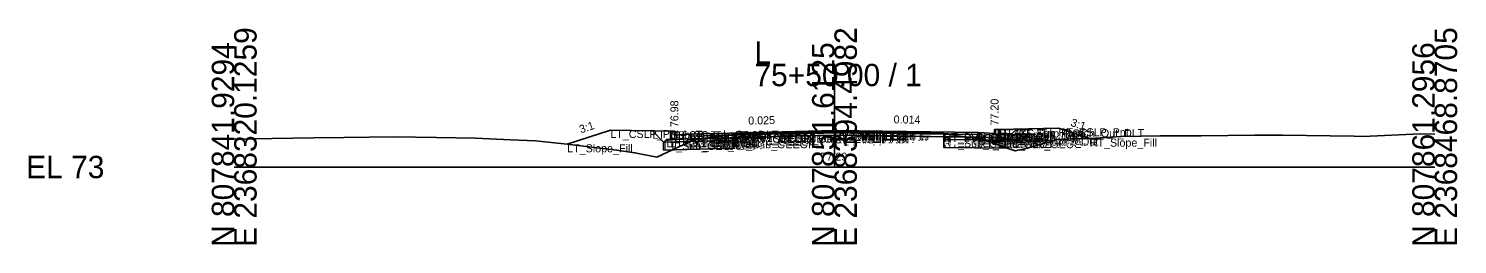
# Model space of a CAD drawing. Extents: x -26 to 8153, y -10 to 9520.
# Drawn here: x 6974.3 to 7152.8, y 5990.3 to 6017.3 of the extents above; entities that cross this region are included whole.
import ezdxf

# ---------------------------------------------------------------- set-up
doc = ezdxf.new("R2010")
doc.units = 0
for name, color, linetype in [('Exist CMT Pavement', 7, 'Continuous'), ('Exist Cross Section Cell', 7, 'Continuous'), ('Exist XS Center Line Elevation Label', 7, 'Continuous'), ('Exist XS Ground Line', 7, 'Continuous'), ('Prop CMT Conc Surface', 7, 'Continuous'), ('Prop CMT Concrete Structures', 7, 'Continuous'), ('Prop CMT Pvmt Course 1', 7, 'Continuous'), ('Prop CMT Pvmt Course 1 CG', 7, 'Continuous'), ('Prop CMT Pvmt Course 1 Wedge', 7, 'Continuous'), ('Prop CMT Pvmt Course 2', 7, 'Continuous'), ('Prop CMT Pvmt Course 2 Wedge', 7, 'Continuous'), ('Prop CMT Pvmt Course 3', 7, 'Continuous'), ('Prop CMT Pvmt Course 3 Wedge', 7, 'Continuous'), ('Prop CMT Pvmt Surface', 7, 'Continuous'), ('Prop CMT Pvmt Wedge Surface 1', 7, 'Continuous'), ('Prop CMT Pvmt Wedge Surface 2', 7, 'Continuous'), ('Prop CMT Pvmt Wedge Surface 3', 7, 'Continuous'), ('Prop CMT Shallow Undercut', 7, 'Continuous'), ('Prop CMT Shallow Undercut Boundary', 7, 'Continuous'), ('Prop CMT Slope Grass', 7, 'Continuous'), ('Prop CMT Subgrade Earthwork', 7, 'Continuous'), ('Prop XS Earthwork Shape', 7, 'Continuous'), ('Prop XS Hydro Elevations', 7, 'Continuous'), ('Prop XS SE Text', 7, 'Continuous'), ('Prop XS Side Slope Text', 7, 'Continuous'), ('Prop XS Subgrade Earthwork', 7, 'Continuous'), ('Scratch_Level_2', 7, 'Continuous'), ('Scratch_Level_6', 7, 'Continuous')]:
    doc.layers.add(name, color=color, linetype=linetype)

msp = doc.modelspace()

# ---------------------------------------------------------------- linework, layer by layer
at = {"layer": 'Exist CMT Pavement'}
for p, q in [((7062.41, 6004.05), (7073.73, 6004.24)), ((7073.73, 6004.24), (7075, 6004.29)), ((7075, 6004.29), (7075.31, 6004.3)), ((7075.31, 6004.3), (7076.96, 6004.27)), ((7076.96, 6004.27), (7088.66, 6004.13))]:
    msp.add_line(p, q, dxfattribs=at)
at = {"layer": 'Exist Cross Section Cell'}
for p, q in [((7075, 6000), (7075, 6012.91)), ((7000, 6000), (7075, 6000)), ((7075, 6000), (7150, 6000))]:
    msp.add_line(p, q, dxfattribs=at)
at = {"layer": 'Exist XS Ground Line'}
for p, q in [((7062.41, 6004.05), (7073.73, 6004.24)), ((7073.73, 6004.24), (7075, 6004.29)), ((7075, 6004.29), (7075.31, 6004.3)), ((7075.31, 6004.3), (7076.96, 6004.27)), ((7076.96, 6004.27), (7088.66, 6004.13)), ((7088.66, 6004.13), (7089.1, 6004.1)), ((7089.1, 6004.1), (7090.39, 6003.9)), ((7141.06, 6003.83), (7148.17, 6004.13)), ((7148.17, 6004.13), (7150, 6004.09)), ((7000, 6003.47), (7002.1, 6003.51)), ((7002.1, 6003.51), (7009.96, 6003.63)), ((7009.96, 6003.63), (7013.69, 6003.7)), ((7013.69, 6003.7), (7020.04, 6003.78)), ((7020.04, 6003.78), (7025.29, 6003.69)), ((7025.29, 6003.69), (7030.13, 6003.6)), ((7030.13, 6003.6), (7034.52, 6003.42)), ((7034.52, 6003.42), (7037.63, 6003.27)), ((7037.63, 6003.27), (7041.61, 6002.84)), ((7041.61, 6002.84), (7047.76, 6002.1)), ((7052.81, 6001.23), (7055.65, 6002.57)), ((7055.65, 6002.57), (7057.68, 6003.48)), ((7057.68, 6003.48), (7059.86, 6003.75)), ((7059.86, 6003.75), (7061.41, 6003.94)), ((7061.41, 6003.94), (7062.41, 6004.05)), ((7090.39, 6003.9), (7093.34, 6003.54)), ((7093.34, 6003.54), (7096.82, 6002.29)), ((7096.82, 6002.29), (7097.6, 6002.02)), ((7097.6, 6002.02), (7099.13, 6002.36)), ((7099.13, 6002.36), (7102.87, 6003.46)), ((7102.87, 6003.46), (7106.94, 6003.55)), ((7106.94, 6003.55), (7110.81, 6003.8)), ((7110.81, 6003.8), (7115.64, 6003.9)), ((7115.64, 6003.9), (7119.5, 6003.88)), ((7119.5, 6003.88), (7120.81, 6003.9)), ((7120.81, 6003.9), (7127.5, 6003.97)), ((7127.5, 6003.97), (7130.98, 6003.99)), ((7130.98, 6003.99), (7139.92, 6003.85)), ((7139.92, 6003.85), (7141.06, 6003.83)), ((7047.76, 6002.1), (7050.07, 6001.78)), ((7050.07, 6001.78), (7052.81, 6001.23))]:
    msp.add_line(p, q, dxfattribs=at)
at = {"layer": 'Prop CMT Conc Surface'}
for points in [[(7055, 6003.98), (7055, 6004.48), (7054.5, 6004.48)], [(7057, 6004.11), (7055, 6003.98)], [(7093, 6004.31), (7095, 6004.2)], [(7095, 6004.2), (7095, 6004.7), (7095.5, 6004.7)]]:
    msp.add_lwpolyline(points, dxfattribs=at)
at = {"layer": 'Prop CMT Concrete Structures'}
for points in [[(7057, 6004.11), (7055, 6003.98), (7055, 6004.48), (7054.5, 6004.48)], [(7054.5, 6004.48), (7054.5, 6003.47), (7057, 6003.53)], [(7057, 6003.53), (7057, 6004.11)], [(7093, 6004.31), (7095, 6004.2), (7095, 6004.7), (7095.5, 6004.7)], [(7095.5, 6004.7), (7095.5, 6003.69), (7093, 6003.72)], [(7093, 6003.72), (7093, 6004.31)]]:
    msp.add_lwpolyline(points, dxfattribs=at)
at = {"layer": 'Prop CMT Pvmt Course 1'}
for points in [[(7075, 6004.56), (7057, 6004.11)], [(7057, 6004.11), (7057, 6003.86)], [(7062.41, 6004.13), (7075, 6004.44)], [(7062.41, 6004), (7062.41, 6004.13)], [(7075, 6004.31), (7075, 6004.56)], [(7075, 6004.56), (7093, 6004.31)], [(7075, 6004.31), (7075, 6004.56)], [(7075, 6004.44), (7075, 6004.31), (7075, 6004.31)], [(7088.66, 6004.24), (7075, 6004.44)], [(7075, 6004.44), (7075, 6004.31), (7075, 6004.31)], [(7088.66, 6004.12), (7088.66, 6004.24)], [(7093, 6004.06), (7088.66, 6004.12)], [(7093, 6004.31), (7093, 6004.06)], [(7057, 6003.86), (7062.41, 6004)]]:
    msp.add_lwpolyline(points, dxfattribs=at)
at = {"layer": 'Prop CMT Pvmt Course 1 CG'}
for points in [[(7057, 6003.53), (7054, 6003.46), (7053.66, 6003.12)], [(7053.66, 6003.12), (7057, 6003.2)], [(7057, 6003.2), (7057, 6003.53)], [(7093, 6003.72), (7096, 6003.68), (7096.33, 6003.35)], [(7093, 6003.39), (7093, 6003.72)], [(7096.33, 6003.35), (7093, 6003.39)]]:
    msp.add_lwpolyline(points, dxfattribs=at)
at = {"layer": 'Prop CMT Pvmt Course 1 Wedge'}
for points in [[(7075, 6004.44), (7062.41, 6004.13)], [(7075, 6004.44), (7088.66, 6004.24)]]:
    msp.add_lwpolyline(points, dxfattribs=at)
at = {"layer": 'Prop CMT Pvmt Course 2'}
for points in [[(7088.66, 6003.79), (7088.66, 6004.12)], [(7088.66, 6004.12), (7093, 6004.06)], [(7093, 6004.06), (7093, 6003.73)], [(7062.41, 6004), (7057, 6003.86)], [(7057, 6003.86), (7057, 6003.53)], [(7057, 6003.53), (7062.41, 6003.67)], [(7062.41, 6003.67), (7062.41, 6004)], [(7093, 6003.73), (7088.66, 6003.79)]]:
    msp.add_lwpolyline(points, dxfattribs=at)
at = {"layer": 'Prop CMT Pvmt Course 2 Wedge'}
for points in [[(7075, 6004.31), (7062.41, 6004)], [(7075, 6004.31), (7088.66, 6004.12)]]:
    msp.add_lwpolyline(points, dxfattribs=at)
at = {"layer": 'Prop CMT Pvmt Course 3'}
for points in [[(7062.41, 6003.67), (7057, 6003.53)], [(7057, 6003.53), (7057, 6003.2)], [(7057, 6003.2), (7062.41, 6003.34)], [(7062.41, 6003.34), (7062.41, 6003.67)], [(7088.66, 6003.79), (7093, 6003.73)], [(7088.66, 6003.46), (7088.66, 6003.79)], [(7093, 6003.39), (7088.66, 6003.46)], [(7093, 6003.73), (7093, 6003.39)]]:
    msp.add_lwpolyline(points, dxfattribs=at)
at = {"layer": 'Prop CMT Pvmt Course 3 Wedge'}
for points in [[(7075, 6003.98), (7062.41, 6003.67)], [(7075, 6003.98), (7088.66, 6003.79)]]:
    msp.add_lwpolyline(points, dxfattribs=at)
at = {"layer": 'Prop CMT Pvmt Surface'}
for points in [[(7075, 6004.56), (7057, 6004.11)], [(7075, 6004.56), (7093, 6004.31)]]:
    msp.add_lwpolyline(points, dxfattribs=at)
at = {"layer": 'Prop CMT Pvmt Wedge Surface 1'}
for points in [[(7057, 6003.86), (7057, 6004.11)], [(7075, 6004.44), (7062.41, 6004.13)], [(7062.41, 6004.13), (7062.41, 6004)], [(7075, 6004.44), (7088.66, 6004.24)], [(7088.66, 6004.24), (7088.66, 6004.12)], [(7088.66, 6004.12), (7093, 6004.06)], [(7093, 6004.06), (7093, 6004.31)], [(7062.41, 6004), (7057, 6003.86)]]:
    msp.add_lwpolyline(points, dxfattribs=at)
at = {"layer": 'Prop CMT Pvmt Wedge Surface 2'}
for points in [[(7075, 6004.31), (7057, 6003.86)], [(7057, 6003.86), (7057, 6004.11)], [(7075, 6004.31), (7093, 6004.06)], [(7093, 6004.06), (7093, 6004.31)]]:
    msp.add_lwpolyline(points, dxfattribs=at)
at = {"layer": 'Prop CMT Pvmt Wedge Surface 3'}
for points in [[(7057, 6003.53), (7057, 6004.11)], [(7093, 6003.73), (7093, 6004.31)], [(7075, 6003.98), (7057, 6003.53)], [(7075, 6003.98), (7093, 6003.73)]]:
    msp.add_lwpolyline(points, dxfattribs=at)
at = {"layer": 'Prop CMT Shallow Undercut'}
for points in [[(7057.07, 6003.2), (7062.41, 6003.34), (7062.41, 6002.34), (7054.75, 6002.15), (7055.65, 6002.57)], [(7096.33, 6002.47), (7096.33, 6002.35), (7088.66, 6002.46), (7088.66, 6003.46), (7093.79, 6003.38)]]:
    msp.add_lwpolyline(points, close=True, dxfattribs=at)
at = {"layer": 'Prop CMT Shallow Undercut Boundary'}
for p, q in [((7053.66, 6003.12), (7053.66, 6002.12)), ((7053.66, 6002.12), (7062.41, 6002.34)), ((7062.41, 6003.34), (7062.41, 6002.34)), ((7088.66, 6003.46), (7088.66, 6002.46)), ((7096.33, 6002.35), (7088.66, 6002.46)), ((7096.33, 6003.35), (7096.33, 6002.35))]:
    msp.add_line(p, q, dxfattribs=at)
at = {"layer": 'Prop CMT Slope Grass'}
for points in [[(7054.5, 6004.48), (7047, 6004.63), (7041.61, 6002.84)], [(7095.5, 6004.7), (7103, 6004.85), (7106.9, 6003.55)]]:
    msp.add_lwpolyline(points, dxfattribs=at)
at = {"layer": 'Prop CMT Subgrade Earthwork'}
for points in [[(7057, 6003.2), (7053.66, 6003.12), (7052.25, 6004.53)], [(7088.66, 6003.46), (7088.65, 6004.13)], [(7093, 6003.39), (7096.33, 6003.35), (7097.73, 6004.74)], [(7062.41, 6003.34), (7057, 6003.2)], [(7062.41, 6003.34), (7062.43, 6004.05)], [(7088.66, 6003.46), (7093, 6003.39)]]:
    msp.add_lwpolyline(points, dxfattribs=at)
at = {"layer": 'Prop XS Earthwork Shape'}
for points in [[(7053.66, 6003.12), (7052.25, 6004.53), (7047, 6004.63), (7041.61, 6002.84), (7047.76, 6002.1), (7050.07, 6001.78), (7052.81, 6001.23), (7054.75, 6002.15), (7053.66, 6002.12)], [(7089.1, 6004.1), (7090.39, 6003.9), (7093.34, 6003.54), (7093.79, 6003.38), (7093, 6003.39), (7088.66, 6003.46), (7088.65, 6004.13), (7088.66, 6004.13)], [(7096.82, 6002.29), (7097.6, 6002.02), (7099.13, 6002.36), (7102.87, 6003.46), (7106.9, 6003.55), (7103, 6004.85), (7097.73, 6004.74), (7096.33, 6003.35), (7096.33, 6002.47)], [(7057.07, 6003.2), (7057, 6003.2), (7053.66, 6003.12), (7053.66, 6002.12), (7054.75, 6002.15), (7055.65, 6002.57)], [(7054.75, 6002.15), (7055.65, 6002.57), (7057.07, 6003.2), (7062.41, 6003.34), (7062.41, 6002.34)], [(7059.86, 6003.75), (7061.41, 6003.94), (7062.41, 6004.05), (7062.43, 6004.05), (7062.41, 6003.34), (7057.07, 6003.2), (7057.68, 6003.48)], [(7093.79, 6003.38), (7096.33, 6002.47), (7096.33, 6002.35), (7088.66, 6002.46), (7088.66, 6003.46), (7093, 6003.39)], [(7093.79, 6003.38), (7096.33, 6003.35), (7096.33, 6002.47)]]:
    msp.add_lwpolyline(points, close=True, dxfattribs=at)
at = {"layer": 'Prop XS Subgrade Earthwork'}
for p, q in [((7053.66, 6003.12), (7062.41, 6003.34)), ((7088.66, 6003.46), (7096.33, 6003.35))]:
    msp.add_line(p, q, dxfattribs=at)
at = {"layer": 'Scratch_Level_6'}
for points in [[(7057.07, 6003.2), (7062.41, 6003.34), (7062.41, 6002.34), (7054.75, 6002.15), (7055.65, 6002.57)], [(7096.33, 6002.47), (7096.33, 6002.35), (7088.66, 6002.46), (7088.66, 6003.46), (7093.79, 6003.38)]]:
    msp.add_lwpolyline(points, close=True, dxfattribs=at)

# ---------------------------------------------------------------- texts
at = {"layer": 'Exist Cross Section Cell'}
for s, p in [('E 2368320.1259', (7002.8, 5990)), ('E 2368394.4982', (7077.8, 5990)), ('E 2368468.8705', (7152.8, 5990)), ('N 807841.9294', (7000, 5990)), ('N 807851.6125', (7075, 5990)), ('N 807861.2956', (7150, 5990))]:
    msp.add_text(s, height=2.8, rotation=90, dxfattribs=at).set_placement(p)
for s, p in [('L', (7065, 6012.91)), ('75+50.00 / 1', (7065, 6010.11)), ('EL 73', (6974, 5998.6))]:
    msp.add_text(s, height=2.8, dxfattribs=at).set_placement(p)
at = {"layer": 'Exist XS Center Line Elevation Label'}
msp.add_text('77.29', height=1, dxfattribs=at).set_placement((7073.26, 6000.79))
at = {"layer": 'Prop XS Hydro Elevations'}
for s, p in [('76.98', (7055.5, 6004.98)), ('77.20', (7095.5, 6005.2))]:
    msp.add_text(s, height=1, rotation=90, dxfattribs=at).set_placement(p)
at = {"layer": 'Prop XS SE Text'}
for s, rotation, p in [('0.025', 1.4321, (7064.24, 6005.3)), ('0.014', 359.1804, (7082.39, 6005.46))]:
    msp.add_text(s, height=1, rotation=rotation, dxfattribs=at).set_placement(p)
at = {"layer": 'Prop XS Side Slope Text'}
for rotation, p in [(341.5651, (7104.44, 6005.16)), (18.4349, (7043.32, 6004.2))]:
    msp.add_text('3:1', height=1, rotation=rotation, dxfattribs=at).set_placement(p)
at = {"layer": 'Scratch_Level_2'}
for s, p in [('LT_CSLP_Pnt', (7047, 6003.63)), ('LT_Sub_Trench_Out_DLT', (7052.25, 6003.53)), ('LT_CG_Top_BOC', (7054.5, 6003.48)), ('LT_CG_Top_Face', (7055, 6003.48)), ('LT_PV1_OEOT', (7057, 6003.11)), ('LT_PV1_OEEOP', (7062.41, 6003.13)), ('LT_PV_OEEOP_EG', (7062.41, 6003.05)), ('LT_PV_Sub_Tie_Out', (7062.43, 6003.05)), ('PV1_PGL', (7075, 6003.56)), ('RT_PV1_IEEOP', (7075, 6003.44)), ('LT_PV1_IEEOP', (7075, 6003.44)), ('RT_PV2_IEEOP', (7075, 6003.31)), ('LT_PV2_IEEOP', (7075, 6003.31)), ('PV2_PGL', (7075, 6003.31)), ('RT_PV_IEEOP_EG', (7075, 6003.29)), ('LT_PV_IEEOP_EG', (7075, 6003.29)), ('RT_PV_Sub_Tie_Out', (7088.65, 6003.13)), ('RT_PV1_OEEOP', (7088.66, 6003.24)), ('RT_PV_OEEOP_EG', (7088.66, 6003.13)), ('RT_PV2_OEEOP', (7088.66, 6003.12)), ('RT_PV1_OEOT', (7093, 6003.31)), ('RT_PV2_OEOT', (7093, 6003.06)), ('RT_CG_Top_Face', (7095, 6003.7)), ('RT_CG_Top_Gut', (7095, 6003.2)), ('RT_CG_Top_BOC', (7095.5, 6003.7)), ('RT_Sub_Trench_Out_DLT', (7097.73, 6003.74)), ('RT_CSLP_Pnt', (7103, 6003.85)), ('LT_Slope_Fill', (7041.61, 6001.84)), ('LT_Sub_OEOP', (7053.66, 6002.12)), ('LT_CG1_Shelf_Out', (7054, 6002.46)), ('LT_CG_Bot_BOC', (7054.5, 6002.47)), ('LT_CG_Top_Gut', (7055, 6002.98)), ('LT_PV2_OEOT', (7057, 6002.86)), ('LT_PV3_OEOT', (7057, 6002.53)), ('LT_CG_Bot_IE', (7057, 6002.53)), ('LT_Sub_OEOT', (7057, 6002.2)), ('LT_PV2_OEEOP', (7062.41, 6003)), ('LT_PV3_OEEOP', (7062.41, 6002.67)), ('LT_Sub_OEEOP', (7062.41, 6002.34)), ('RT_PV3_IEEOP', (7075, 6002.98)), ('LT_PV3_IEEOP', (7075, 6002.98)), ('RT_PV3_OEEOP', (7088.66, 6002.79)), ('RT_Sub_OEEOP', (7088.66, 6002.46)), ('RT_PV3_OEOT', (7093, 6002.73)), ('RT_CG_Bot_IE', (7093, 6002.72)), ('RT_Sub_OEOT', (7093, 6002.39)), ('RT_CG_Bot_BOC', (7095.5, 6002.69)), ('RT_CG1_Shelf_Out', (7096, 6002.68)), ('RT_Sub_OEOP', (7096.33, 6002.35)), ('RT_Slope_Fill', (7106.9, 6002.55))]:
    msp.add_text(s, height=1, dxfattribs=at).set_placement(p)

doc.saveas('drawing.dxf')
